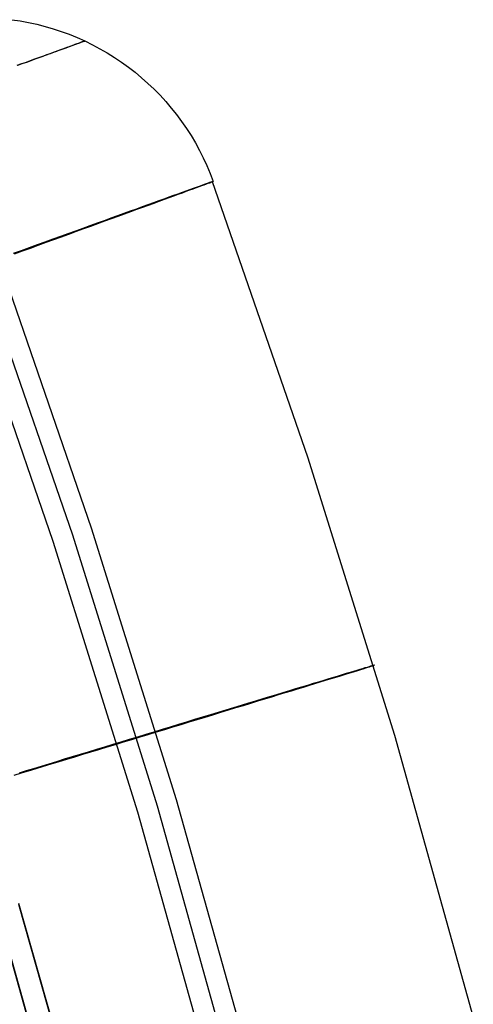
# Model space of a CAD drawing. Header units: millimetres. Extents: x 119 to 175.9, y -203.1 to -153.8.
# Tile 276 of 377: x 166.8 to 168.6, y -174.9 to -171. Entities that reach past the tile are written whole.
import ezdxf

# ---------------------------------------------------------------- set-up
doc = ezdxf.new("R2010")
doc.units = ezdxf.units.MM
doc.header["$MEASUREMENT"] = 0
doc.layers.add('Layer 01', color=5, linetype='Continuous', true_color=0x0000ff)

msp = doc.modelspace()

# ---------------------------------------------------------------- linework, layer by layer
at = {"layer": 'Layer 01'}
for p, q in [((166.7932, -170.9928, 33.775), (166.8265, -170.9977, 33.7751)), ((166.8265, -170.9977, 33.7751), (166.8595, -171.0038, 33.7751)), ((166.8595, -171.0038, 33.7751), (166.8923, -171.011, 33.7751)), ((166.8923, -171.011, 33.7751), (166.9249, -171.0193, 33.7751)), ((166.9249, -171.0193, 33.7751), (166.9571, -171.0287, 33.7752)), ((166.9571, -171.0287, 33.7752), (166.989, -171.0392, 33.7752)), ((166.989, -171.0392, 33.7752), (167.0205, -171.0507, 33.7752)), ((167.0205, -171.0507, 33.7752), (167.0517, -171.0634, 33.7752)), ((167.0432, -171.091, 34.0119), (167.0506, -171.0883, 33.989)), ((167.0508, -171.0888, 33.5615), (167.0434, -171.0915, 33.5386)), ((167.0506, -171.0883, 33.989), (167.0572, -171.086, 33.9659)), ((167.0574, -171.0864, 33.5846), (167.0508, -171.0888, 33.5615)), ((167.0517, -171.0634, 33.7752), (167.0823, -171.0771, 33.7753)), ((167.0572, -171.086, 33.9659), (167.063, -171.0839, 33.9426)), ((167.0632, -171.0842, 33.6079), (167.0574, -171.0864, 33.5846)), ((167.063, -171.0839, 33.9426), (167.0681, -171.082, 33.9191)), ((167.0683, -171.0824, 33.6314), (167.0632, -171.0842, 33.6079)), ((167.0681, -171.082, 33.9191), (167.0725, -171.0805, 33.8954)), ((167.0726, -171.0808, 33.6551), (167.0683, -171.0824, 33.6314)), ((167.0725, -171.0805, 33.8954), (167.076, -171.0793, 33.8715)), ((167.0761, -171.0795, 33.679), (167.0726, -171.0808, 33.6551)), ((167.076, -171.0793, 33.8715), (167.0788, -171.0783, 33.8476)), ((167.0788, -171.0784, 33.703), (167.0761, -171.0795, 33.679)), ((167.0788, -171.0783, 33.8476), (167.0807, -171.0776, 33.8235)), ((167.0808, -171.0777, 33.727), (167.0788, -171.0784, 33.703)), ((167.0807, -171.0776, 33.8235), (167.0819, -171.0772, 33.7994)), ((167.0819, -171.0772, 33.7511), (167.0808, -171.0777, 33.727)), ((167.0823, -171.0771, 33.7753), (167.0819, -171.0772, 33.7511)), ((167.0819, -171.0772, 33.7994), (167.0823, -171.0771, 33.7753)), ((167.0823, -171.0771, 33.7753), (167.1125, -171.0918, 33.7753)), ((166.9308, -171.1315, 34.2203), (166.945, -171.1264, 34.2015)), ((166.9454, -171.1273, 33.349), (166.9312, -171.1325, 33.3302)), ((166.945, -171.1264, 34.2015), (166.9586, -171.1214, 34.1821)), ((166.959, -171.1224, 33.3684), (166.9454, -171.1273, 33.349)), ((166.9586, -171.1214, 34.1821), (166.9716, -171.1168, 34.1623)), ((166.9719, -171.1176, 33.3882), (166.959, -171.1224, 33.3684)), ((166.9716, -171.1168, 34.1623), (166.9839, -171.1123, 34.142)), ((166.9842, -171.1132, 33.4085), (166.9719, -171.1176, 33.3882)), ((166.9839, -171.1123, 34.142), (166.9955, -171.1081, 34.1213)), ((166.9958, -171.1089, 33.4292), (166.9842, -171.1132, 33.4085)), ((166.9955, -171.1081, 34.1213), (167.0065, -171.1042, 34.1001)), ((167.0068, -171.1049, 33.4504), (166.9958, -171.1089, 33.4292)), ((167.0065, -171.1042, 34.1001), (167.0167, -171.1005, 34.0786)), ((167.017, -171.1012, 33.4719), (167.0068, -171.1049, 33.4504)), ((167.0167, -171.1005, 34.0786), (167.0263, -171.097, 34.0567)), ((167.0265, -171.0977, 33.4938), (167.017, -171.1012, 33.4719)), ((167.0263, -171.097, 34.0567), (167.0351, -171.0939, 34.0344)), ((167.0353, -171.0945, 33.5161), (167.0265, -171.0977, 33.4938)), ((167.0351, -171.0939, 34.0344), (167.0432, -171.091, 34.0119)), ((167.0434, -171.0915, 33.5386), (167.0353, -171.0945, 33.5161)), ((167.1125, -171.0918, 33.7753), (167.1422, -171.1076, 33.7753)), ((167.1422, -171.1076, 33.7753), (167.1713, -171.1243, 33.7753)), ((167.1713, -171.1243, 33.7753), (167.1998, -171.1421, 33.7754)), ((166.8153, -171.1733, 34.3358), (166.8334, -171.1667, 34.3212)), ((166.8334, -171.1667, 34.3212), (166.851, -171.1604, 34.3059)), ((166.8514, -171.1616, 33.2446), (166.8338, -171.168, 33.2293)), ((166.851, -171.1604, 34.3059), (166.868, -171.1542, 34.29)), ((166.8685, -171.1554, 33.2605), (166.8514, -171.1616, 33.2446)), ((166.868, -171.1542, 34.29), (166.8846, -171.1482, 34.2734)), ((166.885, -171.1493, 33.2771), (166.8685, -171.1554, 33.2605)), ((166.8846, -171.1482, 34.2734), (166.9005, -171.1424, 34.2563)), ((166.9009, -171.1435, 33.2942), (166.885, -171.1493, 33.2771)), ((166.9005, -171.1424, 34.2563), (166.916, -171.1369, 34.2386)), ((166.9163, -171.1379, 33.3119), (166.9009, -171.1435, 33.2942)), ((166.916, -171.1369, 34.2386), (166.9308, -171.1315, 34.2203)), ((166.9312, -171.1325, 33.3302), (166.9163, -171.1379, 33.3119)), ((167.1998, -171.1421, 33.7754), (167.2277, -171.1608, 33.7754)), ((167.2277, -171.1608, 33.7754), (167.2549, -171.1805, 33.7754)), ((166.8338, -171.168, 33.2293), (166.8158, -171.1745, 33.2147)), ((167.2549, -171.1805, 33.7754), (167.2815, -171.201, 33.7755)), ((167.2815, -171.201, 33.7755), (167.3073, -171.2225, 33.7755)), ((167.3073, -171.2225, 33.7755), (167.3324, -171.2448, 33.7756)), ((167.3324, -171.2448, 33.7756), (167.3567, -171.268, 33.7756)), ((167.3567, -171.268, 33.7756), (167.3802, -171.292, 33.7756)), ((167.3802, -171.292, 33.7756), (167.4029, -171.3168, 33.7757)), ((167.4029, -171.3168, 33.7757), (167.4247, -171.3423, 33.7757)), ((167.4247, -171.3423, 33.7757), (167.4456, -171.3686, 33.7757)), ((167.4456, -171.3686, 33.7757), (167.4656, -171.3956, 33.7758)), ((167.4656, -171.3956, 33.7758), (167.4847, -171.4232, 33.7758)), ((167.4847, -171.4232, 33.7758), (167.5028, -171.4515, 33.7759)), ((167.5028, -171.4515, 33.7759), (167.52, -171.4804, 33.7759)), ((167.52, -171.4804, 33.7759), (167.5361, -171.5098, 33.7759)), ((167.5361, -171.5098, 33.7759), (167.5513, -171.5398, 33.776)), ((167.5513, -171.5398, 33.776), (167.5654, -171.5703, 33.776)), ((167.5654, -171.5703, 33.776), (167.5784, -171.6012, 33.7761)), ((167.5784, -171.6012, 33.7761), (167.5904, -171.6326, 33.7761)), ((167.5854, -171.6343, 33.8785), (167.5815, -171.6357, 33.9125)), ((167.5882, -171.6333, 33.8444), (167.5854, -171.6343, 33.8785)), ((167.5855, -171.6345, 33.674), (167.5882, -171.6335, 33.708)), ((167.9647, -172.7245, 33.6973), (167.5874, -171.6338, 33.6959)), ((167.5899, -171.6328, 33.8103), (167.5882, -171.6333, 33.8444)), ((167.5882, -171.6335, 33.708), (167.5899, -171.6329, 33.742)), ((167.5904, -171.6326, 33.7761), (167.5899, -171.6328, 33.8103)), ((167.5899, -171.6329, 33.742), (167.5904, -171.6326, 33.7761)), ((167.4828, -171.6711, 34.2363), (167.4673, -171.6767, 34.2662)), ((167.4685, -171.6775, 33.2874), (167.4839, -171.6719, 33.3173)), ((167.4974, -171.6658, 34.2058), (167.4828, -171.6711, 34.2363)), ((167.4839, -171.6719, 33.3173), (167.4983, -171.6666, 33.3477)), ((167.5109, -171.661, 34.1747), (167.4974, -171.6658, 34.2058)), ((167.4983, -171.6666, 33.3477), (167.5118, -171.6617, 33.3787)), ((167.5235, -171.6564, 34.1432), (167.5109, -171.661, 34.1747)), ((167.5118, -171.6617, 33.3787), (167.5242, -171.6571, 33.4101)), ((167.535, -171.6523, 34.1113), (167.5235, -171.6564, 34.1432)), ((167.5242, -171.6571, 33.4101), (167.5356, -171.6529, 33.442)), ((167.5454, -171.6486, 34.0789), (167.535, -171.6523, 34.1113)), ((167.5356, -171.6529, 33.442), (167.5459, -171.6491, 33.4742)), ((167.5548, -171.6452, 34.0462), (167.5454, -171.6486, 34.0789)), ((167.5459, -171.6491, 33.4742), (167.5552, -171.6457, 33.5068)), ((167.5631, -171.6422, 34.0132), (167.5548, -171.6452, 34.0462)), ((167.5552, -171.6457, 33.5068), (167.5635, -171.6427, 33.5398)), ((167.5703, -171.6397, 33.9798), (167.5631, -171.6422, 34.0132)), ((167.5635, -171.6427, 33.5398), (167.5706, -171.6401, 33.573)), ((167.5764, -171.6375, 33.9463), (167.5703, -171.6397, 33.9798)), ((167.5706, -171.6401, 33.573), (167.5767, -171.6378, 33.6065)), ((167.5815, -171.6357, 33.9125), (167.5764, -171.6375, 33.9463)), ((167.5767, -171.6378, 33.6065), (167.5816, -171.636, 33.6402)), ((167.5816, -171.636, 33.6402), (167.5855, -171.6345, 33.674)), ((167.3754, -171.7098, 34.4063), (167.3544, -171.7174, 34.4322)), ((167.3564, -171.7184, 33.1217), (167.3773, -171.7108, 33.1476)), ((167.3956, -171.7025, 34.3797), (167.3754, -171.7098, 34.4063)), ((167.3773, -171.7108, 33.1476), (167.3973, -171.7035, 33.1742)), ((167.4149, -171.6956, 34.3523), (167.3956, -171.7025, 34.3797)), ((167.3973, -171.7035, 33.1742), (167.4165, -171.6965, 33.2015)), ((167.4333, -171.6889, 34.3243), (167.4149, -171.6956, 34.3523)), ((167.4165, -171.6965, 33.2015), (167.4348, -171.6898, 33.2295)), ((167.4508, -171.6826, 34.2956), (167.4333, -171.6889, 34.3243)), ((167.4348, -171.6898, 33.2295), (167.4521, -171.6835, 33.2582)), ((167.4673, -171.6767, 34.2662), (167.4508, -171.6826, 34.2956)), ((167.4521, -171.6835, 33.2582), (167.4685, -171.6775, 33.2874)), ((167.2622, -171.7508, 34.5275), (167.2373, -171.7598, 34.5491)), ((167.2864, -171.742, 34.505), (167.2622, -171.7508, 34.5275)), ((167.2648, -171.7517, 33.0265), (167.2889, -171.743, 33.049)), ((167.3099, -171.7335, 34.4816), (167.2864, -171.742, 34.505)), ((167.2889, -171.743, 33.049), (167.3122, -171.7345, 33.0724)), ((167.3325, -171.7253, 34.4573), (167.3099, -171.7335, 34.4816)), ((167.3122, -171.7345, 33.0724), (167.3347, -171.7263, 33.0967)), ((167.3544, -171.7174, 34.4322), (167.3325, -171.7253, 34.4573)), ((167.3347, -171.7263, 33.0967), (167.3564, -171.7184, 33.1217)), ((167.1585, -171.7883, 34.6082), (167.131, -171.7983, 34.626)), ((167.1344, -171.7992, 32.9279), (167.1617, -171.7893, 32.9457)), ((167.1854, -171.7786, 34.5895), (167.1585, -171.7883, 34.6082)), ((167.1617, -171.7893, 32.9457), (167.1885, -171.7795, 32.9645)), ((167.2117, -171.7691, 34.5698), (167.1854, -171.7786, 34.5895)), ((167.1885, -171.7795, 32.9645), (167.2146, -171.77, 32.9842)), ((167.2373, -171.7598, 34.5491), (167.2117, -171.7691, 34.5698)), ((167.2146, -171.77, 32.9842), (167.2401, -171.7608, 33.0049)), ((167.2401, -171.7608, 33.0049), (167.2648, -171.7517, 33.0265)), ((167.0743, -171.8188, 34.6583), (167.0453, -171.8293, 34.6729)), ((167.0491, -171.8302, 32.8808), (167.0781, -171.8197, 32.8954)), ((167.1029, -171.8084, 34.6427), (167.0743, -171.8188, 34.6583)), ((167.0781, -171.8197, 32.8954), (167.1065, -171.8094, 32.9112)), ((167.131, -171.7983, 34.626), (167.1029, -171.8084, 34.6427)), ((167.1065, -171.8094, 32.9112), (167.1344, -171.7992, 32.9279)), ((166.9554, -171.8619, 34.7101), (166.9247, -171.873, 34.7203)), ((166.9292, -171.8738, 32.8331), (166.9597, -171.8627, 32.8433)), ((166.9857, -171.8509, 34.6988), (166.9554, -171.8619, 34.7101)), ((166.9597, -171.8627, 32.8433), (166.99, -171.8517, 32.8547)), ((167.0157, -171.84, 34.6864), (166.9857, -171.8509, 34.6988)), ((166.99, -171.8517, 32.8547), (167.0198, -171.8409, 32.8672)), ((167.0453, -171.8293, 34.6729), (167.0157, -171.84, 34.6864)), ((167.0198, -171.8409, 32.8672), (167.0491, -171.8302, 32.8808)), ((166.8309, -171.907, 34.7439), (166.7991, -171.9185, 34.7494)), ((166.8624, -171.8956, 34.7372), (166.8309, -171.907, 34.7439)), ((166.8358, -171.9077, 32.8091), (166.8672, -171.8963, 32.816)), ((166.8937, -171.8843, 34.7293), (166.8624, -171.8956, 34.7372)), ((166.8672, -171.8963, 32.816), (166.8983, -171.885, 32.8239)), ((166.9247, -171.873, 34.7203), (166.8937, -171.8843, 34.7293)), ((166.8983, -171.885, 32.8239), (166.9292, -171.8738, 32.8331)), ((167.1093, -173.0047, 34.7578), (166.7408, -171.9397, 34.7565)), ((166.8042, -171.9192, 32.8035), (166.8358, -171.9077, 32.8091)), ((166.6658, -171.9682, 33.7761), (167.0335, -173.0309, 33.7775)), ((166.9577, -173.0572, 32.7971), (166.5908, -171.9967, 32.7957)), ((168.3091, -173.826, 33.6987), (167.9647, -172.7245, 33.6973)), ((167.0335, -173.0309, 33.7775), (167.369, -174.1043, 33.7788)), ((167.4455, -174.0804, 34.7592), (167.1093, -173.0047, 34.7578)), ((167.2925, -174.1282, 32.7985), (166.9577, -173.0572, 32.7971)), ((168.1174, -173.5806, 34.2425), (168.1015, -173.5854, 34.2723)), ((168.1067, -173.585, 33.2936), (168.1223, -173.5802, 33.3236)), ((168.1323, -173.5761, 34.2121), (168.1174, -173.5806, 34.2425)), ((168.1223, -173.5802, 33.3236), (168.1369, -173.5758, 33.3541)), ((168.1462, -173.5719, 34.1812), (168.1323, -173.5761, 34.2121)), ((168.1369, -173.5758, 33.3541), (168.1504, -173.5716, 33.3852)), ((168.1591, -173.568, 34.1498), (168.1462, -173.5719, 34.1812)), ((168.1504, -173.5716, 33.3852), (168.163, -173.5677, 33.4167)), ((168.1709, -173.5644, 34.1179), (168.1591, -173.568, 34.1498)), ((168.163, -173.5677, 33.4167), (168.1744, -173.5642, 33.4487)), ((168.1816, -173.5612, 34.0857), (168.1709, -173.5644, 34.1179)), ((168.1744, -173.5642, 33.4487), (168.1848, -173.561, 33.481)), ((168.1913, -173.5583, 34.0531), (168.1816, -173.5612, 34.0857)), ((168.1848, -173.561, 33.481), (168.1942, -173.5581, 33.5137)), ((168.1999, -173.5557, 34.0201), (168.1913, -173.5583, 34.0531)), ((168.1942, -173.5581, 33.5137), (168.2024, -173.5556, 33.5468)), ((168.2074, -173.5535, 33.9869), (168.1999, -173.5557, 34.0201)), ((168.2024, -173.5556, 33.5468), (168.2095, -173.5534, 33.5801)), ((168.2137, -173.5516, 33.9534), (168.2074, -173.5535, 33.9869)), ((168.2095, -173.5534, 33.5801), (168.2155, -173.5515, 33.6137)), ((168.219, -173.55, 33.9197), (168.2137, -173.5516, 33.9534)), ((168.2155, -173.5515, 33.6137), (168.2204, -173.5499, 33.6474)), ((168.2231, -173.5488, 33.8858), (168.219, -173.55, 33.9197)), ((168.2204, -173.5499, 33.6474), (168.2242, -173.5488, 33.6813)), ((168.2261, -173.5479, 33.8518), (168.2231, -173.5488, 33.8858)), ((168.2242, -173.5488, 33.6813), (168.2269, -173.5479, 33.7154)), ((168.228, -173.5474, 33.8177), (168.2261, -173.5479, 33.8518)), ((168.2269, -173.5479, 33.7154), (168.2284, -173.5474, 33.7495)), ((168.2288, -173.5472, 33.7836), (168.228, -173.5474, 33.8177)), ((168.2284, -173.5474, 33.7495), (168.2288, -173.5472, 33.7836)), ((167.9861, -173.6203, 34.4375), (167.9638, -173.627, 34.4625)), ((167.9711, -173.6266, 33.1019), (167.9931, -173.6198, 33.1271)), ((168.0076, -173.6138, 34.4118), (167.9861, -173.6203, 34.4375)), ((167.9931, -173.6198, 33.1271), (168.0143, -173.6133, 33.1531)), ((168.0282, -173.6075, 34.3853), (168.0076, -173.6138, 34.4118)), ((168.0143, -173.6133, 33.1531), (168.0346, -173.6071, 33.1798)), ((168.0479, -173.6016, 34.358), (168.0282, -173.6075, 34.3853)), ((168.0346, -173.6071, 33.1798), (168.054, -173.6012, 33.2072)), ((168.0667, -173.5959, 34.3301), (168.0479, -173.6016, 34.358)), ((168.054, -173.6012, 33.2072), (168.0725, -173.5955, 33.2354)), ((168.0846, -173.5905, 34.3015), (168.0667, -173.5959, 34.3301)), ((168.0725, -173.5955, 33.2354), (168.0901, -173.5901, 33.2642)), ((168.1015, -173.5854, 34.2723), (168.0846, -173.5905, 34.3015)), ((168.0901, -173.5901, 33.2642), (168.1067, -173.585, 33.2936)), ((167.8667, -173.6565, 34.5537), (167.8406, -173.6644, 34.5743)), ((167.8491, -173.6638, 32.9888), (167.8749, -173.6559, 33.0096)), ((167.8921, -173.6488, 34.5323), (167.8667, -173.6565, 34.5537)), ((167.8749, -173.6559, 33.0096), (167.9001, -173.6483, 33.0313)), ((167.9168, -173.6413, 34.5099), (167.8921, -173.6488, 34.5323)), ((167.9001, -173.6483, 33.0313), (167.9245, -173.6408, 33.054)), ((167.9407, -173.634, 34.4866), (167.9168, -173.6413, 34.5099)), ((167.9245, -173.6408, 33.054), (167.9482, -173.6336, 33.0775)), ((167.9638, -173.627, 34.4625), (167.9407, -173.634, 34.4866)), ((167.9482, -173.6336, 33.0775), (167.9711, -173.6266, 33.1019)), ((167.7299, -173.698, 34.6466), (167.7008, -173.7068, 34.6622)), ((167.7102, -173.7062, 32.8993), (167.7391, -173.6974, 32.9152)), ((167.7585, -173.6893, 34.6301), (167.7299, -173.698, 34.6466)), ((167.7391, -173.6974, 32.9152), (167.7675, -173.6887, 32.9321)), ((167.7865, -173.6808, 34.6125), (167.7585, -173.6893, 34.6301)), ((167.7675, -173.6887, 32.9321), (167.7953, -173.6803, 32.95)), ((167.8139, -173.6725, 34.5939), (167.7865, -173.6808, 34.6125)), ((167.7953, -173.6803, 32.95), (167.8225, -173.672, 32.9689)), ((167.8406, -173.6644, 34.5743), (167.8139, -173.6725, 34.5939)), ((167.8225, -173.672, 32.9689), (167.8491, -173.6638, 32.9888)), ((167.6107, -173.7342, 34.7023), (167.5798, -173.7436, 34.7135)), ((167.5897, -173.743, 32.8467), (167.6205, -173.7336, 32.8582)), ((167.6411, -173.725, 34.69), (167.6107, -173.7342, 34.7023)), ((167.6205, -173.7336, 32.8582), (167.6508, -173.7243, 32.8709)), ((167.6712, -173.7158, 34.6766), (167.6411, -173.725, 34.69)), ((167.6508, -173.7243, 32.8709), (167.6808, -173.7152, 32.8846)), ((167.7008, -173.7068, 34.6622), (167.6712, -173.7158, 34.6766)), ((167.6808, -173.7152, 32.8846), (167.7102, -173.7062, 32.8993)), ((167.4852, -173.7724, 34.7402), (167.4532, -173.7821, 34.7468)), ((167.4635, -173.7814, 32.8121), (167.4955, -173.7717, 32.819)), ((167.517, -173.7627, 34.7324), (167.4852, -173.7724, 34.7402)), ((167.4955, -173.7717, 32.819), (167.5272, -173.762, 32.8271)), ((167.5486, -173.7531, 34.7235), (167.517, -173.7627, 34.7324)), ((167.5272, -173.762, 32.8271), (167.5586, -173.7525, 32.8364)), ((167.5798, -173.7436, 34.7135), (167.5486, -173.7531, 34.7235)), ((167.5586, -173.7525, 32.8364), (167.5897, -173.743, 32.8467)), ((167.356, -173.8117, 34.7595), (167.3234, -173.8216, 34.7614)), ((167.3338, -173.8209, 32.796), (167.3664, -173.811, 32.7983)), ((167.3885, -173.8018, 34.7565), (167.356, -173.8117, 34.7595)), ((167.3664, -173.811, 32.7983), (167.3989, -173.8011, 32.8017)), ((167.4209, -173.7919, 34.7522), (167.3885, -173.8018, 34.7565)), ((167.3989, -173.8011, 32.8017), (167.4313, -173.7913, 32.8063)), ((167.4532, -173.7821, 34.7468), (167.4209, -173.7919, 34.7522)), ((167.4313, -173.7913, 32.8063), (167.4635, -173.7814, 32.8121)), ((167.2254, -173.8514, 34.76), (167.1929, -173.8613, 34.7572)), ((167.2033, -173.8607, 32.7988), (167.2359, -173.8508, 32.7964)), ((167.258, -173.8415, 34.7617), (167.2254, -173.8514, 34.76)), ((167.2359, -173.8508, 32.7964), (167.2685, -173.8408, 32.7951)), ((167.2907, -173.8315, 34.7621), (167.258, -173.8415, 34.7617)), ((167.2685, -173.8408, 32.7951), (167.3012, -173.8309, 32.7949)), ((167.3234, -173.8216, 34.7614), (167.2907, -173.8315, 34.7621)), ((167.3012, -173.8309, 32.7949), (167.3338, -173.8209, 32.796)), ((168.6201, -174.9373, 33.7001), (168.3091, -173.826, 33.6987)), ((167.0961, -173.8908, 34.7416), (167.0642, -173.9005, 34.7341)), ((167.0744, -173.8999, 32.8205), (167.1063, -173.8902, 32.8134)), ((167.1281, -173.881, 34.748), (167.0961, -173.8908, 34.7416)), ((167.1063, -173.8902, 32.8134), (167.1385, -173.8804, 32.8074)), ((167.1604, -173.8712, 34.7532), (167.1281, -173.881, 34.748)), ((167.1385, -173.8804, 32.8074), (167.1708, -173.8705, 32.8025)), ((167.1929, -173.8613, 34.7572), (167.1604, -173.8712, 34.7532)), ((167.1708, -173.8705, 32.8025), (167.2033, -173.8607, 32.7988)), ((166.9704, -173.9291, 34.7046), (166.9398, -173.9384, 34.6926)), ((166.9496, -173.9378, 32.8607), (166.9803, -173.9285, 32.849)), ((167.0013, -173.9197, 34.7156), (166.9704, -173.9291, 34.7046)), ((166.9803, -173.9285, 32.849), (167.0113, -173.9191, 32.8384)), ((167.0326, -173.9102, 34.7254), (167.0013, -173.9197, 34.7156)), ((167.0113, -173.9191, 32.8384), (167.0427, -173.9095, 32.8289)), ((167.0642, -173.9005, 34.7341), (167.0326, -173.9102, 34.7254)), ((167.0427, -173.9095, 32.8289), (167.0744, -173.8999, 32.8205)), ((166.8508, -173.9656, 34.6498), (166.8222, -173.9743, 34.6335)), ((166.8313, -173.9738, 32.9185), (166.8601, -173.965, 32.9024)), ((166.88, -173.9567, 34.6652), (166.8508, -173.9656, 34.6498)), ((166.8601, -173.965, 32.9024), (166.8895, -173.9561, 32.8874)), ((166.9097, -173.9476, 34.6794), (166.88, -173.9567, 34.6652)), ((166.8895, -173.9561, 32.8874), (166.9193, -173.947, 32.8735)), ((166.9398, -173.9384, 34.6926), (166.9097, -173.9476, 34.6794)), ((166.9193, -173.947, 32.8735), (166.9496, -173.9378, 32.8607)), ((166.803, -173.9823, 32.9356), (166.8313, -173.9738, 32.9185)), ((167.7493, -175.1656, 34.7606), (167.4455, -174.0804, 34.7592)), ((167.369, -174.1043, 33.7788), (167.6721, -175.1872, 33.7802)), ((167.5949, -175.2088, 32.7998), (167.2925, -174.1282, 32.7985)), ((167.0216, -175.5194, 35.1548), (166.7363, -174.5151, 35.1535)), ((167.1073, -175.4971, 34.8912), (166.8212, -174.49, 34.8899)), ((167.1074, -175.5015, 31.6951), (166.8212, -174.4943, 31.6938)), ((167.0217, -175.5243, 31.4316), (166.7363, -174.5201, 31.4303))]:
    msp.add_line(p, q, dxfattribs=at)

doc.saveas('drawing.dxf')
